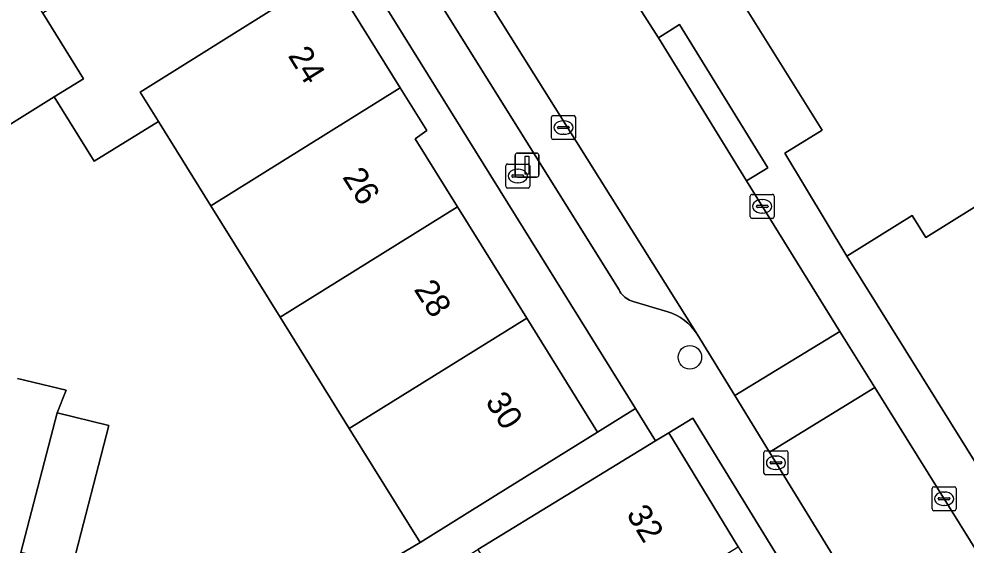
# Model space of a CAD drawing. Extents: x 159279 to 160377, y 384531 to 385888.
# Drawn here: x 159913.79 to 159953.19, y 385275.93 to 385297.81 of the extents above; entities that cross this region are included whole.
import ezdxf

# ---------------------------------------------------------------- set-up
doc = ezdxf.new("R2010")
doc.units = 0
for name, color, linetype in [('IMGEO_Boom', 7, 'Continuous'), ('IMGEO_Brandkraan', 7, 'Continuous'), ('IMGEO_Erf', 7, 'Continuous'), ('IMGEO_Kolk', 7, 'Continuous'), ('IMGEO_Lichtmast', 7, 'Continuous'), ('IMGEO_Muur', 7, 'Continuous'), ('IMGEO_Pand', 7, 'Continuous'), ('IMGEO_Pand_nummerreeks', 7, 'Continuous'), ('IMGEO_Parkeervlak_open', 7, 'Continuous'), ('IMGEO_Rijbaan_lokaal_open', 7, 'Continuous'), ('IMGEO_Voetpad_open', 7, 'Continuous')]:
    doc.layers.add(name, color=color, linetype=linetype)

msp = doc.modelspace()

# ---------------------------------------------------------------- linework, layer by layer
at = {"layer": 'IMGEO_Boom'}
msp.add_circle((159941.701, 385283.738), 0.489, dxfattribs=at)
at = {"layer": 'IMGEO_Brandkraan'}
for p, q in [((159934.039, 385290.853), (159934.039, 385291.705)), ((159934.114, 385291.779), (159934.966, 385291.779)), ((159934.527, 385291.559), (159934.552, 385291.559)), ((159935.04, 385291.705), (159935.04, 385290.853)), ((159934.298, 385291.273), (159934.298, 385291.285)), ((159934.736, 385291.236), (159934.338, 385291.236)), ((159934.341, 385291.322), (159934.739, 385291.322)), ((159934.782, 385291.285), (159934.782, 385291.273)), ((159934.966, 385290.779), (159934.114, 385290.779)), ((159934.55, 385290.999), (159934.525, 385290.999))]:
    msp.add_line(p, q, dxfattribs=at)
for points in [[(159934.039, 385290.853), (159934.039, 385291.705)], [(159934.114, 385291.779), (159934.966, 385291.779)], [(159935.04, 385291.705), (159935.04, 385290.853)], [(159934.966, 385290.779), (159934.114, 385290.779)]]:
    msp.add_lwpolyline(points, dxfattribs=at)
for centre, radius, start, end in [((159934.116, 385291.703), 0.0765, 91.552, 178.448), ((159934.116, 385291.703), 0.0765, 91.552, 178.448), ((159934.964, 385291.703), 0.0765, 1.552, 88.448), ((159934.964, 385291.703), 0.0765, 1.552, 88.448), ((159934.338, 385291.282), 0.0403, 85.8775, 175.7526), ((159934.335, 385291.272), 0.0366, 178.938, 274.7102), ((159934.739, 385291.279), 0.043, 264.8664, 352.4533), ((159934.743, 385291.284), 0.0386, 1.7309, 96.639), ((159934.116, 385290.855), 0.0765, 181.552, 268.448), ((159934.116, 385290.855), 0.0765, 181.552, 268.448), ((159934.964, 385290.855), 0.0765, 271.552, 358.448), ((159934.964, 385290.855), 0.0765, 271.552, 358.448)]:
    msp.add_arc(centre, radius, start, end, dxfattribs=at)
for centre, major_axis, ratio, start_param, end_param in [((159934.526, 385291.279), (-0.387, 0.002), 0.722429, 4.712389, 7.853982), ((159934.551, 385291.279), (-0.39, 0.002), 0.717154, 1.570796, 4.712389)]:
    msp.add_ellipse(centre, major_axis=major_axis, ratio=ratio, start_param=start_param, end_param=end_param, dxfattribs=at)
at = {"layer": 'IMGEO_Erf'}
for points in [[(159891.759, 385382.102), (159931.458, 385318.39), (159947.197, 385293.185), (159945.655, 385292.23), (159948.234, 385287.943), (159950.951, 385289.634), (159951.522, 385288.719), (159954.498, 385290.573)], [(159912.317, 385302.028), (159920.492, 385307.143), (159922.983, 385303.153), (159924.759, 385300.308), (159923.816, 385299.719), (159924.639, 385298.401), (159925.582, 385298.99), (159926.703, 385299.687), (159929.65, 385294.949), (159930.756, 385293.171), (159930.268, 385292.828), (159932.028, 385290), (159934.912, 385285.366), (159937.86, 385280.628), (159939.433, 385281.605), (159920.807, 385311.58), (159917.455, 385309.52), (159903.428, 385300.804)], [(159913.731, 385282.853), (159915.747, 385282.37), (159915.373, 385281.432), (159917.523, 385280.901), (159916.044, 385275.159), (159913.863, 385275.615), (159912.632, 385271.024), (159913.879, 385269.247), (159915.788, 385270.434), (159917.186, 385268.186), (159930.474, 385276.037), (159927.531, 385280.772), (159924.65, 385285.408), (159921.768, 385290.044), (159919.587, 385293.554), (159916.913, 385291.892), (159915.251, 385294.567), (159911.752, 385292.392)], [(159964.343, 385244.502), (159960.969, 385250), (159941.823, 385281.202), (159940.818, 385280.588), (159943.713, 385275.847), (159944.795, 385274.076), (159944.284, 385273.765), (159946.042, 385270.899), (159948.884, 385266.264), (159951.726, 385261.629), (159953.45, 385258.817), (159953.982, 385259.103), (159955.083, 385257.311), (159957.99, 385252.576), (159956.832, 385251.865), (159957.977, 385250), (159960.966, 385245.133)]]:
    msp.add_lwpolyline(points, dxfattribs=at)
at = {"layer": 'IMGEO_Kolk'}
for p, q in [((159935.939, 385292.87), (159935.939, 385293.722)), ((159936.014, 385293.796), (159936.866, 385293.796)), ((159936.427, 385293.576), (159936.452, 385293.576)), ((159936.94, 385293.722), (159936.94, 385292.87)), ((159936.198, 385293.29), (159936.198, 385293.302)), ((159936.636, 385293.253), (159936.238, 385293.253)), ((159936.241, 385293.339), (159936.639, 385293.339)), ((159936.45, 385293.016), (159936.425, 385293.016)), ((159936.682, 385293.302), (159936.682, 385293.29)), ((159936.866, 385292.796), (159936.014, 385292.796)), ((159944.211, 385289.591), (159944.211, 385290.443)), ((159944.286, 385290.517), (159945.138, 385290.517)), ((159944.699, 385290.297), (159944.724, 385290.297)), ((159945.212, 385290.443), (159945.212, 385289.591)), ((159944.47, 385290.011), (159944.47, 385290.023)), ((159944.908, 385289.974), (159944.51, 385289.974)), ((159944.513, 385290.06), (159944.911, 385290.06)), ((159944.954, 385290.023), (159944.954, 385290.011)), ((159945.138, 385289.517), (159944.286, 385289.517)), ((159944.722, 385289.737), (159944.697, 385289.737)), ((159944.781, 385278.922), (159944.781, 385279.774)), ((159944.856, 385279.848), (159945.708, 385279.848)), ((159945.269, 385279.628), (159945.294, 385279.628)), ((159945.782, 385279.774), (159945.782, 385278.922)), ((159945.04, 385279.342), (159945.04, 385279.354)), ((159945.478, 385279.305), (159945.08, 385279.305)), ((159945.083, 385279.391), (159945.481, 385279.391)), ((159945.524, 385279.354), (159945.524, 385279.342)), ((159945.708, 385278.848), (159944.856, 385278.848)), ((159945.292, 385279.068), (159945.267, 385279.068)), ((159951.777, 385277.426), (159951.777, 385278.278)), ((159951.852, 385278.352), (159952.704, 385278.352)), ((159952.265, 385278.132), (159952.29, 385278.132)), ((159952.778, 385278.278), (159952.778, 385277.426)), ((159952.036, 385277.846), (159952.036, 385277.858)), ((159952.474, 385277.809), (159952.076, 385277.809)), ((159952.079, 385277.895), (159952.477, 385277.895)), ((159952.52, 385277.858), (159952.52, 385277.846)), ((159952.704, 385277.352), (159951.852, 385277.352)), ((159952.288, 385277.572), (159952.263, 385277.572))]:
    msp.add_line(p, q, dxfattribs=at)
for points in [[(159935.939, 385292.87), (159935.939, 385293.722)], [(159936.014, 385293.796), (159936.866, 385293.796)], [(159936.94, 385293.722), (159936.94, 385292.87)], [(159936.866, 385292.796), (159936.014, 385292.796)], [(159944.211, 385289.591), (159944.211, 385290.443)], [(159944.286, 385290.517), (159945.138, 385290.517)], [(159945.212, 385290.443), (159945.212, 385289.591)], [(159945.138, 385289.517), (159944.286, 385289.517)], [(159944.781, 385278.922), (159944.781, 385279.774)], [(159944.856, 385279.848), (159945.708, 385279.848)], [(159945.782, 385279.774), (159945.782, 385278.922)], [(159945.708, 385278.848), (159944.856, 385278.848)], [(159951.777, 385277.426), (159951.777, 385278.278)], [(159951.852, 385278.352), (159952.704, 385278.352)], [(159952.778, 385278.278), (159952.778, 385277.426)], [(159952.704, 385277.352), (159951.852, 385277.352)]]:
    msp.add_lwpolyline(points, dxfattribs=at)
for centre, radius, start, end in [((159936.016, 385293.72), 0.0765, 91.552, 178.448), ((159936.016, 385293.72), 0.0765, 91.552, 178.448), ((159936.864, 385293.72), 0.0765, 1.552, 88.448), ((159936.864, 385293.72), 0.0765, 1.552, 88.448), ((159936.238, 385293.299), 0.0403, 85.8775, 175.7526), ((159936.235, 385293.289), 0.0366, 178.938, 274.7102), ((159936.639, 385293.296), 0.043, 264.8664, 352.4533), ((159936.643, 385293.301), 0.0386, 1.7309, 96.639), ((159936.016, 385292.872), 0.0765, 181.552, 268.448), ((159936.016, 385292.872), 0.0765, 181.552, 268.448), ((159936.864, 385292.872), 0.0765, 271.552, 358.448), ((159936.864, 385292.872), 0.0765, 271.552, 358.448), ((159944.288, 385290.441), 0.0765, 91.552, 178.448), ((159944.288, 385290.441), 0.0765, 91.552, 178.448), ((159945.136, 385290.441), 0.0765, 1.552, 88.448), ((159945.136, 385290.441), 0.0765, 1.552, 88.448), ((159944.51, 385290.02), 0.0403, 85.8775, 175.7526), ((159944.507, 385290.01), 0.0366, 178.938, 274.7102), ((159944.911, 385290.017), 0.043, 264.8664, 352.4533), ((159944.915, 385290.022), 0.0386, 1.7309, 96.639), ((159944.288, 385289.593), 0.0765, 181.552, 268.448), ((159944.288, 385289.593), 0.0765, 181.552, 268.448), ((159945.136, 385289.593), 0.0765, 271.552, 358.448), ((159945.136, 385289.593), 0.0765, 271.552, 358.448), ((159944.858, 385279.772), 0.0765, 91.552, 178.448), ((159944.858, 385279.772), 0.0765, 91.552, 178.448), ((159945.706, 385279.772), 0.0765, 1.552, 88.448), ((159945.706, 385279.772), 0.0765, 1.552, 88.448), ((159945.08, 385279.351), 0.0403, 85.8775, 175.7526), ((159945.077, 385279.341), 0.0366, 178.938, 274.7102), ((159945.481, 385279.348), 0.043, 264.8664, 352.4533), ((159945.485, 385279.353), 0.0386, 1.7309, 96.639), ((159944.858, 385278.924), 0.0765, 181.552, 268.448), ((159944.858, 385278.924), 0.0765, 181.552, 268.448), ((159945.706, 385278.924), 0.0765, 271.552, 358.448), ((159945.706, 385278.924), 0.0765, 271.552, 358.448), ((159951.854, 385278.276), 0.0765, 91.552, 178.448), ((159951.854, 385278.276), 0.0765, 91.552, 178.448), ((159952.702, 385278.276), 0.0765, 1.552, 88.448), ((159952.702, 385278.276), 0.0765, 1.552, 88.448), ((159952.076, 385277.855), 0.0403, 85.8775, 175.7526), ((159952.073, 385277.845), 0.0366, 178.938, 274.7102), ((159952.477, 385277.852), 0.043, 264.8664, 352.4533), ((159952.481, 385277.857), 0.0386, 1.7309, 96.639), ((159951.854, 385277.428), 0.0765, 181.552, 268.448), ((159951.854, 385277.428), 0.0765, 181.552, 268.448), ((159952.702, 385277.428), 0.0765, 271.552, 358.448), ((159952.702, 385277.428), 0.0765, 271.552, 358.448)]:
    msp.add_arc(centre, radius, start, end, dxfattribs=at)
for centre, major_axis, ratio, start_param, end_param in [((159936.426, 385293.296), (-0.387, 0.002), 0.722429, 4.712389, 7.853982), ((159936.451, 385293.296), (-0.39, 0.002), 0.717154, 1.570796, 4.712389), ((159944.698, 385290.017), (-0.387, 0.002), 0.722429, 4.712389, 7.853982), ((159944.723, 385290.017), (-0.39, 0.002), 0.717154, 1.570796, 4.712389), ((159945.268, 385279.348), (-0.387, 0.002), 0.722429, 4.712389, 7.853982), ((159945.293, 385279.348), (-0.39, 0.002), 0.717154, 1.570796, 4.712389), ((159952.264, 385277.852), (-0.387, 0.002), 0.722429, 4.712389, 7.853982), ((159952.289, 385277.852), (-0.39, 0.002), 0.717154, 1.570796, 4.712389)]:
    msp.add_ellipse(centre, major_axis=major_axis, ratio=ratio, start_param=start_param, end_param=end_param, dxfattribs=at)
at = {"layer": 'IMGEO_Lichtmast'}
for p, q in [((159934.528, 385292.232), (159935.318, 385292.232)), ((159935.318, 385292.232), (159934.528, 385292.232)), ((159934.428, 385291.332), (159934.428, 385292.132)), ((159934.428, 385292.132), (159934.428, 385291.332)), ((159935.418, 385292.132), (159935.418, 385291.332)), ((159935.418, 385291.332), (159935.418, 385292.132)), ((159935.318, 385291.232), (159934.528, 385291.232)), ((159934.528, 385291.232), (159935.318, 385291.232))]:
    msp.add_line(p, q, dxfattribs=at)
msp.add_lwpolyline([(159934.848, 385292.107), (159934.998, 385292.107), (159934.998, 385291.357), (159934.848, 385291.357), (159934.848, 385292.107)], dxfattribs=at)
for centre, start, end in [((159934.528, 385292.132), 90, 180), ((159934.528, 385292.132), 90, 180), ((159935.318, 385292.132), 0, 90), ((159935.318, 385292.132), 360, 90), ((159934.528, 385291.332), 180, 270), ((159934.528, 385291.332), 180, 270), ((159935.318, 385291.332), 270, 0), ((159935.318, 385291.332), 270, 0)]:
    msp.add_arc(centre, 0.1, start, end, dxfattribs=at)
at = {"layer": 'IMGEO_Muur'}
msp.add_lwpolyline([(159945.655, 385292.23), (159948.234, 385287.943)], dxfattribs=at)
at = {"layer": 'IMGEO_Pand'}
for points in [[(159916.474, 385295.325), (159914.783, 385298.052), (159912.317, 385302.028), (159911.602, 385303.181), (159906.856, 385300.243), (159911.752, 385292.392), (159915.251, 385294.567)], [(159924.639, 385298.401), (159923.816, 385299.719), (159924.759, 385300.308), (159922.983, 385303.153), (159914.783, 385298.052), (159916.474, 385295.325), (159915.251, 385294.567), (159916.913, 385291.892), (159919.587, 385293.554), (159918.83, 385294.774)], [(159926.703, 385299.687), (159925.582, 385298.99), (159924.639, 385298.401), (159918.83, 385294.774), (159919.587, 385293.554), (159921.768, 385290.044), (159929.65, 385294.949)], [(159921.768, 385290.044), (159924.65, 385285.408), (159932.028, 385290), (159930.268, 385292.828), (159930.756, 385293.171), (159929.65, 385294.949)], [(159957.19, 385286.244), (159954.498, 385290.573), (159951.522, 385288.719), (159950.951, 385289.634), (159948.234, 385287.943), (159955.657, 385276.014), (159961.35, 385279.557)], [(159934.912, 385285.366), (159932.028, 385290), (159924.65, 385285.408), (159927.531, 385280.772)], [(159927.531, 385280.772), (159930.474, 385276.037), (159933.614, 385277.989), (159937.86, 385280.628), (159934.912, 385285.366)], [(159915.373, 385281.432), (159913.863, 385275.615), (159916.044, 385275.159), (159917.523, 385280.901)], [(159940.272, 385280.255), (159936.551, 385277.982), (159932.882, 385275.741), (159935.786, 385270.987), (159943.713, 385275.847), (159940.818, 385280.588)]]:
    msp.add_lwpolyline(points, close=True, dxfattribs=at)
at = {"layer": 'IMGEO_Parkeervlak_open'}
msp.add_lwpolyline([(159924.033, 385310.126), (159938.756, 385286.542), (159938.792, 385286.473), (159938.834, 385286.408), (159938.881, 385286.346), (159938.934, 385286.289), (159938.992, 385286.237), (159939.054, 385286.191), (159939.12, 385286.15), (159939.19, 385286.115), (159939.262, 385286.086), (159939.337, 385286.064), (159939.347, 385286.062), (159940.789, 385285.632), (159940.951, 385285.574), (159941.131, 385285.491), (159941.303, 385285.393), (159941.466, 385285.28), (159941.618, 385285.153), (159941.758, 385285.012), (159941.884, 385284.86), (159941.997, 385284.697), (159924.282, 385312.959)], dxfattribs=at)
at = {"layer": 'IMGEO_Rijbaan_lokaal_open'}
for points in [[(159924.282, 385312.959), (159941.997, 385284.697), (159943.565, 385282.145), (159947.945, 385284.816), (159944.051, 385291.077), (159940.388, 385297.032), (159938.512, 385299.987), (159938.403, 385300.162), (159928.748, 385315.781)], [(159949.397, 385282.48), (159947.945, 385284.816), (159943.565, 385282.145), (159945.011, 385279.791)]]:
    msp.add_lwpolyline(points, close=True, dxfattribs=at)
msp.add_lwpolyline([(159970.654, 385246.193), (159968.948, 385249.474), (159968.627, 385250), (159962.44, 385260.137), (159955.788, 385272.184), (159954.215, 385274.734), (159949.397, 385282.48), (159945.011, 385279.791), (159963.311, 385250), (159965.826, 385245.906)], dxfattribs=at)
at = {"layer": 'IMGEO_Voetpad_open'}
for points in [[(159959.118, 385270.452), (159955.657, 385276.014), (159948.234, 385287.943), (159945.655, 385292.23), (159947.197, 385293.185), (159931.458, 385318.39), (159891.759, 385382.102), (159878.986, 385402.554)], [(159920.807, 385311.58), (159939.433, 385281.605), (159940.272, 385280.255), (159940.818, 385280.588), (159941.823, 385281.202), (159960.969, 385250)], [(159963.311, 385250), (159945.011, 385279.791), (159943.565, 385282.145), (159941.997, 385284.697), (159941.884, 385284.86), (159941.758, 385285.012), (159941.618, 385285.153), (159941.466, 385285.28), (159941.303, 385285.393), (159941.131, 385285.491), (159940.951, 385285.574), (159940.789, 385285.632), (159939.347, 385286.062), (159939.337, 385286.064), (159939.262, 385286.086), (159939.19, 385286.115), (159939.12, 385286.15), (159939.054, 385286.191), (159938.992, 385286.237), (159938.934, 385286.289), (159938.881, 385286.346), (159938.834, 385286.408), (159938.792, 385286.473), (159938.756, 385286.542), (159924.033, 385310.126)], [(159938.403, 385300.162), (159938.512, 385299.987), (159940.388, 385297.032), (159941.274, 385297.577), (159944.937, 385291.622), (159944.051, 385291.077), (159947.945, 385284.816), (159949.397, 385282.48), (159954.215, 385274.734), (159955.788, 385272.184)], [(159927.693, 385247.618), (159923.463, 385254.046), (159917.382, 385263.287), (159915.937, 385265.918), (159918.02, 385267.062), (159918.184, 385266.764), (159932.882, 385275.741), (159936.551, 385277.982), (159940.272, 385280.255), (159939.433, 385281.605), (159937.86, 385280.628), (159933.614, 385277.989), (159930.474, 385276.037), (159917.186, 385268.186), (159917.429, 385267.795), (159915.494, 385266.593), (159913.879, 385269.247), (159912.632, 385271.024), (159913.863, 385275.615), (159915.373, 385281.432), (159915.747, 385282.37), (159913.731, 385282.853)]]:
    msp.add_lwpolyline(points, dxfattribs=at)
msp.add_lwpolyline([(159944.051, 385291.077), (159944.937, 385291.622), (159941.274, 385297.577), (159940.388, 385297.032)], close=True, dxfattribs=at)

# ---------------------------------------------------------------- texts
at = {"layer": 'IMGEO_Pand_nummerreeks'}
for s, rotation, p in [('24', 301.8792, (159924.954, 385296.287)), ('26', 302.4787, (159927.219, 385291.237)), ('28', 302.4787, (159930.193, 385286.565)), ('30', 302.4787, (159933.165, 385281.895)), ('32', 301.4095, (159939.034, 385277.216))]:
    msp.add_text(s, height=1, rotation=rotation, dxfattribs=at).set_placement(p)

doc.saveas('drawing.dxf')
